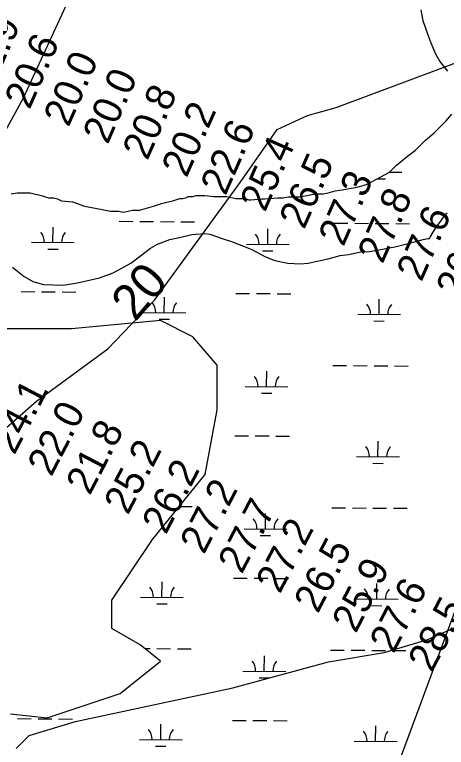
# Model space of a CAD drawing. Extents: x 3271442 to 3309282, y 752266 to 777610.
# Drawn here: x 3289675 to 3290683, y 767420 to 769133 of the extents above; entities that cross this region are included whole.
import ezdxf

# ---------------------------------------------------------------- set-up
doc = ezdxf.new("R2010")
doc.units = 0
for name, color, linetype in [('V-RIVR-RANG', 7, 'Continuous'), ('V-SITE-VEGE', 7, 'Continuous'), ('V-TOPO-BNDY', 7, 'Continuous'), ('V-TOPO-MAJR', 7, 'Continuous'), ('V-TOPO-MINR', 7, 'Continuous'), ('V-TOPO-MINR-IDEN', 7, 'Continuous'), ('V-TOPO-SHOR', 7, 'Continuous'), ('V-WETL-SWMP', 7, 'Continuous')]:
    doc.layers.add(name, color=color, linetype=linetype)

msp = doc.modelspace()

# ---------------------------------------------------------------- linework, layer by layer
at = {"layer": 'V-SITE-VEGE'}
msp.add_lwpolyline([(3289669.6, 768542), (3289697.2, 768520.8), (3289717, 768508.8), (3289742.1, 768502.1), (3289788.3, 768500.6), (3289821.4, 768505.8), (3289873, 768517.5), (3289904.7, 768529.2), (3289945.8, 768551.6), (3289968.3, 768568.6), (3289992.2, 768587.1), (3290008.1, 768596.2), (3290037.2, 768606.7), (3290059.7, 768611.9), (3290088.7, 768618.4), (3290119.2, 768620.9), (3290131, 768619.6), (3290161.4, 768608.9), (3290181.2, 768602.2), (3290208.9, 768591.5), (3290228.7, 768583.5), (3290260.3, 768566.2), (3290282.8, 768558.2), (3290313.1, 768551.5), (3290342.2, 768550), (3290360.7, 768551.3), (3290388.5, 768557.8), (3290407, 768561.7), (3290434.8, 768569.5), (3290454.6, 768572.1), (3290486.3, 768578.6), (3290499.6, 768578.5), (3290537.9, 768585), (3290563, 768590.2), (3290600.1, 768599.3), (3290629.2, 768607.1), (3290639.7, 768609.7), (3290643.7, 768609.7), (3290645, 768612.3), (3290653, 768625.5), (3290661, 768637.4), (3290671.6, 768651.9), (3290679.6, 768663.7), (3290684.9, 768669)], dxfattribs=at)
at = {"layer": 'V-TOPO-BNDY'}
for p, q in [((3289695.4, 768938.5), (3289865.6, 769308.4)), ((3289578, 768724), (3289695.4, 768938.5))]:
    msp.add_line(p, q, dxfattribs=at)
at = {"layer": 'V-TOPO-MAJR'}
msp.add_lwpolyline([(3289678.6, 767417), (3289709, 767447.3), (3289816.8, 767480.1), (3290184.3, 767559.3), (3290408.1, 767619.5), (3290538, 767641.3), (3290637.5, 767671.4), (3290706.6, 767701.6), (3290737, 767743), (3290756.5, 767798.2), (3290806.6, 767955.4), (3290998.5, 768493.5), (3291042.8, 768534.8), (3291078.7, 768531.9), (3291117.3, 768523.6), (3291161.4, 768501.4), (3291205.5, 768468.1), (3291227.5, 768429.4), (3291230.2, 768404.5), (3291116.3, 768103.8), (3290924.5, 767601.7), (3290486.5, 766915.1)], dxfattribs=at)
at = {"layer": 'V-TOPO-MINR'}
msp.add_lwpolyline([(3289649.5, 768162.4), (3289725.6, 768228.7), (3289892.2, 768351.8), (3290001.7, 768465.5), (3290201.8, 768740.5), (3290287.6, 768863.8), (3290359, 768896.9), (3290425.5, 768915.7), (3290829.6, 769066.7), (3291081.5, 769137.3)], dxfattribs=at)
at = {"layer": 'V-TOPO-SHOR'}
for points in [[(3290686.8, 769000.5), (3290668.2, 769024), (3290658.9, 769040.5), (3290647.3, 769066.3), (3290640.3, 769085), (3290628.7, 769117.9), (3290624.1, 769143.7)], [(3289666.8, 768714), (3289680.9, 768716.2), (3289694.9, 768716.2), (3289711.3, 768716.1), (3289739.4, 768709), (3289753.5, 768704.3), (3289765.2, 768704.2), (3289774.5, 768701.8), (3289783.9, 768697.1), (3289809.6, 768694.7), (3289837.7, 768685.2), (3289875.2, 768678), (3289898.6, 768673.3), (3289917.3, 768673.2), (3289929, 768670.8), (3289950.1, 768675.4), (3289966.5, 768675.3), (3289999.3, 768684.6), (3290018.1, 768691.5), (3290046.2, 768698.5), (3290060.3, 768703.1), (3290067.3, 768703.1), (3290076.7, 768705.4), (3290079, 768707.7), (3290090.8, 768707.7), (3290097.8, 768710), (3290118.9, 768709.9), (3290139.9, 768707.5), (3290170.4, 768707.4), (3290191.5, 768702.6), (3290212.5, 768702.5), (3290221.9, 768700.1), (3290226.6, 768700.1), (3290252.4, 768702.4), (3290259.4, 768702.3), (3290289.8, 768704.6), (3290301.6, 768704.5), (3290313.3, 768706.8), (3290318, 768706.8), (3290339, 768706.7), (3290353.1, 768709), (3290376.5, 768713.6), (3290395.3, 768713.5), (3290407, 768715.8), (3290423.4, 768720.5), (3290439.8, 768722.7), (3290460.9, 768727.3), (3290475, 768729.6), (3290491.4, 768734.2), (3290498.4, 768736.6), (3290519.6, 768748.2), (3290550.1, 768764.5), (3290566.5, 768780.8), (3290592.4, 768801.8), (3290611.2, 768815.8), (3290634.7, 768839.1), (3290653.5, 768855.4), (3290681.7, 768883.4), (3290695.8, 768899.8)]]:
    msp.add_lwpolyline(points, dxfattribs=at)
at = {"layer": 'V-WETL-SWMP'}
for p, q in [((3290628.7, 769117.9), (3290624.1, 769143.6)), ((3290640.3, 769085), (3290628.7, 769117.9)), ((3290647.3, 769066.3), (3290640.3, 769085)), ((3290658.9, 769040.5), (3290647.3, 769066.3)), ((3290668.2, 769024), (3290658.9, 769040.5)), ((3290686.8, 769000.5), (3290668.2, 769024)), ((3290681.7, 768883.4), (3290695.8, 768899.8)), ((3290653.5, 768855.4), (3290681.7, 768883.4)), ((3290634.7, 768839.1), (3290653.5, 768855.4)), ((3290611.2, 768815.8), (3290634.7, 768839.1)), ((3290592.4, 768801.8), (3290611.2, 768815.8)), ((3290566.5, 768780.8), (3290592.4, 768801.8)), ((3290550.1, 768764.5), (3290566.5, 768780.8)), ((3290519.6, 768748.2), (3290550.1, 768764.5)), ((3290549.8, 768764.3), (3290578.8, 768764.1)), ((3290491.4, 768734.2), (3290498.4, 768736.6)), ((3290498.4, 768736.6), (3290519.6, 768748.2)), ((3290521.3, 768749.1), (3290540.7, 768749)), ((3290407, 768715.8), (3290423.4, 768720.4)), ((3290423.4, 768720.4), (3290439.8, 768722.7)), ((3290439.8, 768722.7), (3290460.9, 768727.3)), ((3290460.9, 768727.3), (3290475, 768729.6)), ((3290475, 768729.6), (3290491.4, 768734.2)), ((3289666.8, 768714), (3289680.9, 768716.2)), ((3289680.9, 768716.2), (3289694.9, 768716.2)), ((3289694.9, 768716.2), (3289711.3, 768716.1)), ((3289711.3, 768716.1), (3289739.4, 768709)), ((3289739.4, 768709), (3289753.4, 768704.3)), ((3289753.4, 768704.3), (3289765.2, 768704.2)), ((3289765.2, 768704.2), (3289774.5, 768701.8)), ((3289774.5, 768701.8), (3289783.9, 768697.1)), ((3290046.2, 768698.5), (3290060.3, 768703.1)), ((3290060.3, 768703.1), (3290067.3, 768703.1)), ((3290067.3, 768703.1), (3290076.7, 768705.4)), ((3290076.7, 768705.4), (3290079, 768707.7)), ((3290079, 768707.7), (3290090.8, 768707.7)), ((3290090.8, 768707.7), (3290097.8, 768710)), ((3290097.8, 768710), (3290118.9, 768709.9)), ((3290118.9, 768709.9), (3290139.9, 768707.5)), ((3290139.9, 768707.5), (3290170.4, 768707.4)), ((3290170.4, 768707.4), (3290191.5, 768702.6)), ((3290191.5, 768702.6), (3290212.5, 768702.5)), ((3290212.5, 768702.5), (3290221.9, 768700.1)), ((3290226.6, 768700.1), (3290252.4, 768702.4)), ((3290252.4, 768702.4), (3290259.4, 768702.3)), ((3290259.4, 768702.3), (3290289.8, 768704.6)), ((3290289.8, 768704.6), (3290301.6, 768704.5)), ((3290301.6, 768704.5), (3290313.3, 768706.8)), ((3290313.3, 768706.8), (3290318, 768706.8)), ((3290318, 768706.8), (3290339, 768706.7)), ((3290339, 768706.7), (3290353.1, 768709)), ((3290353.1, 768709), (3290376.5, 768713.6)), ((3290376.5, 768713.6), (3290395.3, 768713.5)), ((3290395.3, 768713.5), (3290407, 768715.8)), ((3289783.9, 768697.1), (3289809.6, 768694.7)), ((3289809.6, 768694.7), (3289837.7, 768685.2)), ((3289837.7, 768685.2), (3289875.1, 768678)), ((3289966.5, 768675.3), (3289999.3, 768684.6)), ((3289999.3, 768684.6), (3290018.1, 768691.5)), ((3290018.1, 768691.5), (3290046.2, 768698.5)), ((3290221.9, 768700.1), (3290226.6, 768700.1)), ((3289875.1, 768678), (3289898.6, 768673.3)), ((3289898.6, 768673.3), (3289917.3, 768673.2)), ((3289917.3, 768673.2), (3289929, 768670.8)), ((3289929, 768670.8), (3289950.1, 768675.4)), ((3289950.1, 768675.4), (3289966.5, 768675.3)), ((3289764.1, 768600), (3289764.4, 768636)), ((3289919.1, 768649.5), (3289951.1, 768649.2)), ((3289967.1, 768649.1), (3289999.1, 768648.8)), ((3290015.1, 768648.7), (3290047.1, 768648.4)), ((3290063.1, 768648.3), (3290095.1, 768648)), ((3290421, 768645.3), (3290453, 768645.1)), ((3290469, 768644.9), (3290501, 768644.7)), ((3290517, 768644.5), (3290549, 768644.3)), ((3290565, 768644.1), (3290597, 768643.9)), ((3290266, 768595.9), (3290266.3, 768631.9)), ((3289714.1, 768600.4), (3289814.1, 768599.6)), ((3289752, 768584.7), (3289776, 768584.5)), ((3290216, 768596.3), (3290316, 768595.4)), ((3290253.9, 768580.5), (3290277.9, 768580.3)), ((3289689.7, 768485.2), (3289721.7, 768484.9)), ((3289737.7, 768484.8), (3289769.7, 768484.5)), ((3289785.7, 768484.4), (3289817.7, 768484.1)), ((3290191.6, 768481), (3290223.6, 768480.8)), ((3290239.6, 768480.6), (3290271.6, 768480.4)), ((3290287.6, 768480.2), (3290319.6, 768480)), ((3290024.2, 768436), (3290024.5, 768472)), ((3290526.1, 768431.9), (3290526.4, 768467.8)), ((3289974.2, 768436.4), (3290074.2, 768435.6)), ((3290476.1, 768432.3), (3290576.1, 768431.4)), ((3290015.5, 768417.5), (3289807.3, 768398.5)), ((3290012.1, 768420.7), (3290036.1, 768420.5)), ((3290091.3, 768379.6), (3290015.5, 768417.5)), ((3290514, 768416.5), (3290538, 768416.3)), ((3289807.3, 768398.5), (3289636.9, 768398.5)), ((3290148, 768313.3), (3290091.3, 768379.6)), ((3290148, 768209), (3290148, 768313.3)), ((3290418.2, 768312.7), (3290450.2, 768312.4)), ((3290466.2, 768312.3), (3290498.2, 768312)), ((3290514.2, 768311.9), (3290546.2, 768311.6)), ((3290562.2, 768311.5), (3290594.2, 768311.2)), ((3290263.2, 768263.2), (3290263.5, 768299.2)), ((3290213.2, 768263.6), (3290313.2, 768262.8)), ((3290251.1, 768247.9), (3290275.1, 768247.7)), ((3290119.7, 768057.5), (3290148, 768209)), ((3290188.9, 768148.4), (3290220.9, 768148.1)), ((3290236.9, 768148), (3290268.9, 768147.7)), ((3290284.9, 768147.6), (3290316.9, 768147.3)), ((3290523.3, 768099.2), (3290523.6, 768135.2)), ((3290848.5, 768133.2), (3290564.5, 767364.1)), ((3290473.3, 768099.6), (3290573.3, 768098.8)), ((3290511.2, 768083.9), (3290535.2, 768083.7)), ((3289996.6, 767905.9), (3290119.7, 768057.5)), ((3290059.2, 767982.9), (3290089.6, 767982.7)), ((3290260.5, 767930.5), (3290260.8, 767966.5)), ((3290415.5, 767980), (3290447.5, 767979.7)), ((3290463.5, 767979.6), (3290495.5, 767979.3)), ((3290511.5, 767979.2), (3290543.5, 767978.9)), ((3290559.5, 767978.8), (3290591.5, 767978.6)), ((3290210.5, 767930.9), (3290310.5, 767930.1)), ((3290248.4, 767915.2), (3290272.4, 767915)), ((3289901.9, 767763.8), (3289996.6, 767905.9)), ((3290186.1, 767815.7), (3290218.1, 767815.4)), ((3290234.1, 767815.3), (3290266.1, 767815.1)), ((3290282.1, 767814.9), (3290314.1, 767814.7)), ((3290018.7, 767770.7), (3290019, 767806.7)), ((3290520.6, 767766.5), (3290520.9, 767802.5)), ((3289901.9, 767697.4), (3289901.9, 767763.8)), ((3289968.7, 767771.1), (3290068.7, 767770.2)), ((3290470.6, 767766.9), (3290570.6, 767766.1)), ((3290006.6, 767755.3), (3290030.6, 767755.1)), ((3290508.5, 767751.2), (3290532.5, 767751)), ((3289968.2, 767659.5), (3289901.9, 767697.4)), ((3290015.5, 767621.6), (3289968.2, 767659.5)), ((3289979, 767650.9), (3289990.9, 767650.8)), ((3290006.9, 767650.7), (3290038.9, 767650.4)), ((3290054.9, 767650.3), (3290086.9, 767650)), ((3290412.8, 767647.3), (3290444.8, 767647.1)), ((3290460.8, 767646.9), (3290492.8, 767646.7)), ((3290508.8, 767646.5), (3290540.8, 767646.3)), ((3290556.8, 767646.2), (3290588.8, 767645.9)), ((3290257.8, 767597.9), (3290258.1, 767633.9)), ((3289920.9, 767545.9), (3290015.5, 767621.6)), ((3290207.8, 767598.3), (3290307.8, 767597.5)), ((3290245.6, 767582.5), (3290269.6, 767582.3)), ((3289750.5, 767489), (3289920.9, 767545.9)), ((3289665.3, 767498.5), (3289750.5, 767489)), ((3289681.5, 767487.2), (3289713.5, 767486.9)), ((3289729.5, 767486.8), (3289761.5, 767486.5)), ((3289777.5, 767486.4), (3289809.5, 767486.1)), ((3290016, 767438), (3290016.3, 767474)), ((3290183.4, 767483), (3290215.4, 767482.8)), ((3290231.4, 767482.7), (3290263.4, 767482.4)), ((3290279.4, 767482.3), (3290311.4, 767482)), ((3290517.9, 767433.9), (3290518.2, 767469.9)), ((3289966, 767438.4), (3290066, 767437.6)), ((3290467.9, 767434.3), (3290567.9, 767433.4)), ((3290003.8, 767422.7), (3290027.8, 767422.5))]:
    msp.add_line(p, q, dxfattribs=at)
for centre, start, end in [((3289708.9, 768600.9), 358.7563, 40.2999), ((3289819.3, 768600), 138.7563, 180.2999), ((3290210.7, 768596.8), 358.7563, 40.2999), ((3290321.2, 768595.9), 138.7563, 180.2999), ((3289969, 768436.9), 358.7563, 40.2999), ((3290079.4, 768436), 138.7563, 180.2999), ((3290470.8, 768432.8), 358.7563, 40.2999), ((3290581.3, 768431.9), 138.7563, 180.2999), ((3290208, 768264.1), 358.7563, 40.2999), ((3290318.5, 768263.2), 138.7563, 180.2999), ((3290468.1, 768100.1), 358.7563, 40.2999), ((3290578.6, 768099.2), 138.7563, 180.2999), ((3290205.3, 767931.5), 358.7563, 40.2999), ((3290315.8, 767930.6), 138.7563, 180.2999), ((3289963.5, 767771.6), 358.7563, 40.2999), ((3290074, 767770.7), 138.7563, 180.2999), ((3290465.4, 767767.5), 358.7563, 40.2999), ((3290575.8, 767766.5), 138.7563, 180.2999), ((3290202.5, 767598.8), 358.7563, 40.2999), ((3290313, 767597.9), 138.7563, 180.2999), ((3289960.7, 767438.9), 358.7563, 40.2999), ((3290071.2, 767438), 138.7563, 180.2999), ((3290462.6, 767434.8), 358.7563, 40.2999), ((3290573.1, 767433.9), 138.7563, 180.2999)]:
    msp.add_arc(centre, 35.2, start, end, dxfattribs=at)

# ---------------------------------------------------------------- texts
at = {"layer": 'V-RIVR-RANG'}
for s, rotation, p in [('22.9', 66.1083, (3289618.7, 768950.7)), ('20.6', 66.1083, (3289709.6, 768908.9)), ('20.0', 66.1083, (3289800.7, 768867.7)), ('20.0', 66.1083, (3289892.2, 768827.4)), ('20.8', 66.1083, (3289984.9, 768789.8)), ('20.2', 66.1083, (3290076.4, 768749.5)), ('22.6', 66.1083, (3290167.2, 768707.6)), ('25.4', 66.1083, (3290259.5, 768669)), ('26.5', 66.1083, (3290351, 768628.7)), ('27.3', 66.1083, (3290442.6, 768588.4)), ('27.8', 66.1083, (3290534.1, 768548.2)), ('27.6', 66.1083, (3290624.9, 768506.2)), ('26.8', 66.1083, (3290717.2, 768467.6)), ('24.1', 62.4383, (3289674.1, 768101.4)), ('22.0', 62.4383, (3289760.4, 768050.7)), ('21.8', 62.4383, (3289850.5, 768007.2)), ('25.2', 62.4383, (3289939.3, 767961.1)), ('26.2', 62.4383, (3290028, 767915.1)), ('27.2', 62.4383, (3290116.8, 767869)), ('27.7', 62.4383, (3290205.5, 767823)), ('27.2', 62.4383, (3290294.3, 767776.9)), ('26.5', 62.4383, (3290383.1, 767730.9)), ('25.9', 62.4383, (3290471.7, 767684.6)), ('27.6', 62.4383, (3290559.7, 767637.1)), ('28.5', 62.4383, (3290649.4, 767592.7))]:
    msp.add_text(s, height=67, rotation=rotation, dxfattribs=at).set_placement(p)
at = {"layer": 'V-TOPO-MINR-IDEN'}
msp.add_text('20', height=83, rotation=49.3179, dxfattribs=at).set_placement((3289956.5, 768413))

doc.saveas('drawing.dxf')
